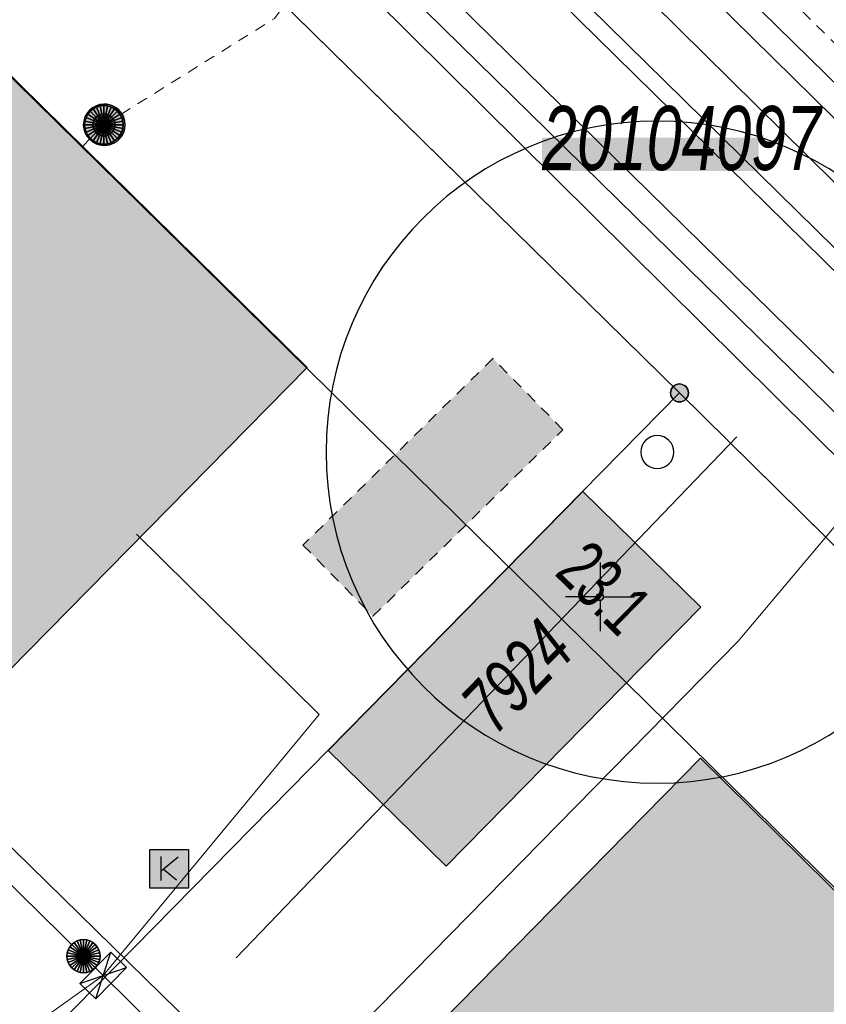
# Model space of a CAD drawing. Header units: metres. Extents: x 2695560 to 2696939, y 1260491 to 1262050.
# Tile 537 of 656: x 2695940 to 2695955, y 1261117 to 1261135. Entities that reach past the tile are written whole.
import ezdxf

# ---------------------------------------------------------------- set-up
doc = ezdxf.new("R2010")
doc.units = ezdxf.units.M
doc.linetypes.add('AUSGEZOGEN', pattern=[0])
doc.linetypes.add('VERDECKT2_S2', pattern=[0.36, 0.2, -0.16])
for name, color, linetype in [('XR$1$AV_Flächen (EO)', 7, 'AUSGEZOGEN'), ('XR$1$AV_Gebäudeflächen (BB)', 7, 'AUSGEZOGEN'), ('XR$1$AV_Gebäudeflächen (EO)', 7, 'AUSGEZOGEN'), ('XR$1$AV_Grenzpunkte', 7, 'AUSGEZOGEN'), ('XR$1$AV_Haus-Nr.', 7, 'AUSGEZOGEN'), ('XR$1$AV_Koordinatennetzpunkte', 7, 'AUSGEZOGEN'), ('XR$1$AV_Lagefixpunkt-Nr.', 7, 'AUSGEZOGEN'), ('XR$1$AV_Linien (BB)', 7, 'AUSGEZOGEN'), ('XR$1$AV_Versicherung-Nr.', 7, 'AUSGEZOGEN'), ('XR$1$AW_LK_Schachtdeckel', 24, 'AUSGEZOGEN'), ('XR$1$GR_Baum', 94, 'AUSGEZOGEN'), ('XR$1$Liegenschaftsgrenzen', 7, 'AUSGEZOGEN'), ('XR$1$PFAV', 255, 'AUSGEZOGEN'), ('XR$1$PFAW', 255, 'AUSGEZOGEN'), ('XR$1$PFWFM', 255, 'AUSGEZOGEN'), ('XR$1$RP_Abstandslinie', 7, 'AUSGEZOGEN'), ('XR$1$TV_LK_KNOTEN', 92, 'AUSGEZOGEN')]:
    doc.layers.add(name, color=color, linetype=linetype)
for name, color, linetype, lineweight in [('XR$2$ABW-Linie-R-ungenau', 4, 'VERDECKT2_S2', 18), ('XR$2$ABW-LinieFlaeche-R-genau', 4, 'AUSGEZOGEN', 18), ('XR$2$ABW-Punkt', 6, 'AUSGEZOGEN', 18), ('XR$2$ELE-Flaeche-oberirdisch', 1, 'AUSGEZOGEN', 18), ('XR$2$ELE-Linie-ungenau', 1, 'VERDECKT2_S2', 18), ('XR$2$GAS-Linie-genau', 12, 'AUSGEZOGEN', 18), ('XR$2$KOM-Linie-U-genau', 91, 'AUSGEZOGEN', 18), ('XR$2$KOM-Punkt-U', 91, 'AUSGEZOGEN', 18), ('XR$2$WAS-Linie-genau', 5, 'AUSGEZOGEN', 18), ('XR$2$WAS-LinieFlaeche-genau', 5, 'AUSGEZOGEN', 18)]:
    doc.layers.add(name, color=color, linetype=linetype, lineweight=lineweight)
doc.styles.add('ARIAL', font='arial.ttf')

# ---------------------------------------------------------------- blocks, each defined once
blk = doc.blocks.new('BAV15')
at = {"layer": 'XR$1$PFAV', "transparency": 33554687}
blk.add_hatch(color=7, dxfattribs=at).paths.add_polyline_path([(0.5, 0), (0.49, 0.101), (0.459, 0.197), (0.41, 0.286), (0.344, 0.362), (0.264, 0.424), (0.174, 0.469), (0.076, 0.494), (-0.025, 0.499), (-0.125, 0.484), (-0.22, 0.449), (-0.306, 0.395), (-0.379, 0.326), (-0.437, 0.243), (-0.477, 0.15), (-0.497, 0.051), (-0.497, -0.051), (-0.477, -0.15), (-0.437, -0.243), (-0.379, -0.326), (-0.306, -0.395), (-0.22, -0.449), (-0.125, -0.484), (-0.025, -0.499), (0.076, -0.494), (0.174, -0.469), (0.264, -0.424), (0.344, -0.362), (0.41, -0.286), (0.459, -0.197), (0.49, -0.101)])
at = {"color": 7, "transparency": 33554687}
for start, end in [(90, 270), (270, 90)]:
    blk.add_arc((0, 0), 0.5, start, end, dxfattribs=at)
at = {"layer": 'XR$1$PFAV', "transparency": 33554687}
blk.add_circle((0, 0), 0.5, dxfattribs=at)
blk = doc.blocks.new('BAV2041')
at = {"color": 7, "transparency": 33554687}
for p, q in [((0, 0.5), (0, 0.05)), ((-0.05, 0), (-0.5, 0)), ((0.05, 0), (0.5, 0)), ((0, -0.05), (0, -0.5))]:
    blk.add_line(p, q, dxfattribs=at)
blk.add_circle((0, 0), 0.05, dxfattribs=at)
for start, end in [(90, 270), (270, 90)]:
    blk.add_arc((0, 0), 0.05, start, end, dxfattribs=at)
blk = doc.blocks.new('WBGR1')
at = {"color": 94, "transparency": 33554687}
for radius, start, end in [(1, 90, 270), (1, 270, 90), (0.05, 90, 270), (0.05, 270, 90)]:
    blk.add_arc((0, 0), radius, start, end, dxfattribs=at)
blk = doc.blocks.new('BAW2082')
at = {"layer": 'XR$1$PFAW', "transparency": 33554687}
blk.add_hatch(color=7, dxfattribs=at).paths.add_polyline_path([(0.509, -0.003), (0.499, 0.098), (0.469, 0.194), (0.42, 0.283), (0.354, 0.359), (0.274, 0.421), (0.183, 0.466), (0.085, 0.491), (-0.016, 0.496), (-0.116, 0.481), (-0.211, 0.446), (-0.297, 0.392), (-0.37, 0.323), (-0.428, 0.24), (-0.468, 0.147), (-0.488, 0.047), (-0.488, -0.054), (-0.468, -0.153), (-0.428, -0.246), (-0.37, -0.329), (-0.297, -0.398), (-0.211, -0.452), (-0.116, -0.487), (-0.016, -0.502), (0.085, -0.497), (0.183, -0.472), (0.274, -0.427), (0.354, -0.366), (0.42, -0.289), (0.469, -0.2), (0.499, -0.104)])
at = {"transparency": 33554687}
for start, end in [(91.1948, 268.8052), (268.8052, 91.1948)]:
    blk.add_arc((0.01, 0), 0.5, start, end, dxfattribs=at)
at = {"layer": 'XR$1$PFAW', "transparency": 33554687}
blk.add_circle((0.009, -0.003), 0.5, dxfattribs=at)
blk = doc.blocks.new('BTV1')
at = {"layer": 'XR$1$PFWFM', "transparency": 33554687}
blk.add_hatch(color=7, dxfattribs=at).paths.add_polyline_path([(-0.5, 0.5), (-0.5, -0.5), (0.5, -0.5), (0.5, 0.5)])
at = {"color": 92, "transparency": 33554687}
for p, q in [((-0.219, 0.321), (-0.219, -0.298)), ((-0.208, -0.05), (0.23, 0.31)), ((-0.159, 0.001), (0.192, -0.283))]:
    blk.add_line(p, q, dxfattribs=at)
blk.add_polyline3d([(-0.5, 0.5, 0.993), (0.5, 0.5, 0.993), (0.5, -0.5, 0.993), (-0.5, -0.5, 0.993)], close=True, dxfattribs=at)
blk = doc.blocks.new('KOM-SCHACHT_RUND-U')
at = {"layer": 'XR$2$KOM-Punkt-U', "linetype": 'AUSGEZOGEN', "lineweight": 25, "transparency": 33554687}
for points in [[(-212, 212, 2500), (0, 0, 2500), (-249, 167, 2500)], [(-212, 212), (0, 0), (-249, 167)], [(-212, 212, 2500), (-212, 212), (-249, 167), (-249, 167, 2500)], [(-167, 249, 2500), (0, 0, 2500), (-212, 212, 2500)], [(-167, 249), (0, 0), (-212, 212)], [(-167, 249, 2500), (-167, 249), (-212, 212), (-212, 212, 2500)], [(-115, 277, 2500), (0, 0, 2500), (-167, 249, 2500)], [(-115, 277), (0, 0), (-167, 249)], [(-115, 277, 2500), (-115, 277), (-167, 249), (-167, 249, 2500)], [(-59, 294, 2500), (0, 0, 2500), (-115, 277, 2500)], [(-59, 294), (0, 0), (-115, 277)], [(-59, 294, 2500), (-59, 294), (-115, 277), (-115, 277, 2500)], [(0, 300, 2500), (0, 0, 2500), (-59, 294, 2500)], [(0, 300), (0, 0), (-59, 294)], [(0, 300, 2500), (0, 300), (-59, 294), (-59, 294, 2500)], [(59, 294, 2500), (0, 0, 2500), (0, 300, 2500)], [(59, 294), (0, 0), (0, 300)], [(59, 294, 2500), (59, 294), (0, 300), (0, 300, 2500)], [(115, 277, 2500), (0, 0, 2500), (59, 294, 2500)], [(115, 277), (0, 0), (59, 294)], [(167, 249, 2500), (0, 0, 2500), (115, 277, 2500)], [(167, 249), (0, 0), (115, 277)], [(212, 212, 2500), (0, 0, 2500), (167, 249, 2500)], [(212, 212), (0, 0), (167, 249)], [(249, 167, 2500), (0, 0, 2500), (212, 212, 2500)], [(249, 167), (0, 0), (212, 212)], [(115, 277, 2500), (115, 277), (59, 294), (59, 294, 2500)], [(167, 249, 2500), (167, 249), (115, 277), (115, 277, 2500)], [(212, 212, 2500), (212, 212), (167, 249), (167, 249, 2500)], [(249, 167, 2500), (249, 167), (212, 212), (212, 212, 2500)], [(-294, 59, 2500), (0, 0, 2500), (-300, 0, 2500)], [(-294, 59), (0, 0), (-300, 0)], [(-294, 59, 2500), (-294, 59), (-300, 0), (-300, 0, 2500)], [(-300, 0, 2500), (0, 0, 2500), (-294, -59, 2500)], [(-300, 0), (0, 0), (-294, -59)], [(-277, 115, 2500), (0, 0, 2500), (-294, 59, 2500)], [(-277, 115), (0, 0), (-294, 59)], [(-277, 115, 2500), (-277, 115), (-294, 59), (-294, 59, 2500)], [(-294, -59, 2500), (0, 0, 2500), (-277, -115, 2500)], [(-294, -59), (0, 0), (-277, -115)], [(-249, 167, 2500), (0, 0, 2500), (-277, 115, 2500)], [(-249, 167), (0, 0), (-277, 115)], [(-249, 167, 2500), (-249, 167), (-277, 115), (-277, 115, 2500)], [(-277, -115, 2500), (0, 0, 2500), (-249, -167, 2500)], [(-277, -115), (0, 0), (-249, -167)], [(-249, -167, 2500), (0, 0, 2500), (-212, -212, 2500)], [(-249, -167), (0, 0), (-212, -212)], [(-212, -212, 2500), (0, 0, 2500), (-167, -249, 2500)], [(-212, -212), (0, 0), (-167, -249)], [(-167, -249, 2500), (0, 0, 2500), (-115, -277, 2500)], [(-167, -249), (0, 0), (-115, -277)], [(-115, -277, 2500), (0, 0, 2500), (-59, -294, 2500)], [(-115, -277), (0, 0), (-59, -294)], [(-59, -294, 2500), (0, 0, 2500), (0, -300, 2500)], [(-59, -294), (0, 0), (0, -300)], [(277, 115, 2500), (0, 0, 2500), (249, 167, 2500)], [(277, 115), (0, 0), (249, 167)], [(294, 59, 2500), (0, 0, 2500), (277, 115, 2500)], [(294, 59), (0, 0), (277, 115)], [(300, 0, 2500), (0, 0, 2500), (294, 59, 2500)], [(300, 0), (0, 0), (294, 59)], [(0, -300, 2500), (0, 0, 2500), (59, -294, 2500)], [(59, -294, 2500), (0, 0, 2500), (115, -277, 2500)], [(115, -277, 2500), (0, 0, 2500), (167, -249, 2500)], [(167, -249, 2500), (0, 0, 2500), (212, -212, 2500)], [(212, -212, 2500), (0, 0, 2500), (249, -167, 2500)], [(249, -167, 2500), (0, 0, 2500), (277, -115, 2500)], [(277, -115, 2500), (0, 0, 2500), (294, -59, 2500)], [(294, -59, 2500), (0, 0, 2500), (300, 0, 2500)], [(0, -300), (0, 0), (59, -294)], [(59, -294), (0, 0), (115, -277)], [(115, -277), (0, 0), (167, -249)], [(167, -249), (0, 0), (212, -212)], [(212, -212), (0, 0), (249, -167)], [(249, -167), (0, 0), (277, -115)], [(277, -115), (0, 0), (294, -59)], [(294, -59), (0, 0), (300, 0)], [(277, 115, 2500), (277, 115), (249, 167), (249, 167, 2500)], [(294, 59, 2500), (294, 59), (277, 115), (277, 115, 2500)], [(300, 0, 2500), (300, 0), (294, 59), (294, 59, 2500)], [(-300, 0, 2500), (-300, 0), (-294, -59), (-294, -59, 2500)], [(-294, -59, 2500), (-294, -59), (-277, -115), (-277, -115, 2500)], [(-277, -115, 2500), (-277, -115), (-249, -167), (-249, -167, 2500)], [(-249, -167, 2500), (-249, -167), (-212, -212), (-212, -212, 2500)], [(212, -212, 2500), (212, -212), (249, -167), (249, -167, 2500)], [(249, -167, 2500), (249, -167), (277, -115), (277, -115, 2500)], [(277, -115, 2500), (277, -115), (294, -59), (294, -59, 2500)], [(294, -59, 2500), (294, -59), (300, 0), (300, 0, 2500)], [(-212, -212, 2500), (-212, -212), (-167, -249), (-167, -249, 2500)], [(-167, -249, 2500), (-167, -249), (-115, -277), (-115, -277, 2500)], [(-115, -277, 2500), (-115, -277), (-59, -294), (-59, -294, 2500)], [(-59, -294, 2500), (-59, -294), (0, -300), (0, -300, 2500)], [(0, -300, 2500), (0, -300), (59, -294), (59, -294, 2500)], [(59, -294, 2500), (59, -294), (115, -277), (115, -277, 2500)], [(115, -277, 2500), (115, -277), (167, -249), (167, -249, 2500)], [(167, -249, 2500), (167, -249), (212, -212), (212, -212, 2500)]]:
    blk.add_3dface(points, dxfattribs=at)
blk = doc.blocks.new('KOM-BAUWERK-U')
at = {"layer": 'XR$2$KOM-Punkt-U', "linetype": 'AUSGEZOGEN', "lineweight": 25, "transparency": 33554687}
blk.add_polyline3d([(-400, -200, 2500), (400, -200, 2500), (400, 200, 2500), (-400, 200, 2500)], close=True, dxfattribs=at)
for points in [[(-400, 200, 2500), (0, 0, 2500), (400, -200, 2500)], [(-400, -200, 2500), (0, 0, 2500), (400, 200, 2500)]]:
    blk.add_polyline3d(points, dxfattribs=at)
blk = doc.blocks.new('ABW-NORMSCHACHT_WEITERE')
at = {"layer": 'XR$2$ABW-Punkt', "linetype": 'AUSGEZOGEN', "lineweight": 25, "transparency": 33554687}
for points in [[(-77, 185, 2500), (0, 0, 2500), (-111, 166, 2500)], [(-77, 185), (0, 0), (-111, 166)], [(-77, 185, 2500), (-77, 185), (-111, 166), (-111, 166, 2500)], [(-39, 196, 2500), (0, 0, 2500), (-77, 185, 2500)], [(-39, 196), (0, 0), (-77, 185)], [(-39, 196, 2500), (-39, 196), (-77, 185), (-77, 185, 2500)], [(0, 200, 2500), (0, 0, 2500), (-39, 196, 2500)], [(0, 200), (0, 0), (-39, 196)], [(0, 200, 2500), (0, 200), (-39, 196), (-39, 196, 2500)], [(39, 196, 2500), (0, 0, 2500), (0, 200, 2500)], [(39, 196), (0, 0), (0, 200)], [(39, 196, 2500), (39, 196), (0, 200), (0, 200, 2500)], [(77, 185, 2500), (0, 0, 2500), (39, 196, 2500)], [(77, 185), (0, 0), (39, 196)], [(111, 166, 2500), (0, 0, 2500), (77, 185, 2500)], [(111, 166), (0, 0), (77, 185)], [(77, 185, 2500), (77, 185), (39, 196), (39, 196, 2500)], [(111, 166, 2500), (111, 166), (77, 185), (77, 185, 2500)], [(-196, 39, 2500), (0, 0, 2500), (-200, 0, 2500)], [(-196, 39), (0, 0), (-200, 0)], [(-196, 39, 2500), (-196, 39), (-200, 0), (-200, 0, 2500)], [(-200, 0, 2500), (0, 0, 2500), (-196, -39, 2500)], [(-200, 0), (0, 0), (-196, -39)], [(-185, 77, 2500), (0, 0, 2500), (-196, 39, 2500)], [(-185, 77), (0, 0), (-196, 39)], [(-185, 77, 2500), (-185, 77), (-196, 39), (-196, 39, 2500)], [(-196, -39, 2500), (0, 0, 2500), (-185, -77, 2500)], [(-196, -39), (0, 0), (-185, -77)], [(-166, 111, 2500), (0, 0, 2500), (-185, 77, 2500)], [(-166, 111), (0, 0), (-185, 77)], [(-166, 111, 2500), (-166, 111), (-185, 77), (-185, 77, 2500)], [(-185, -77, 2500), (0, 0, 2500), (-166, -111, 2500)], [(-185, -77), (0, 0), (-166, -111)], [(-141, 141, 2500), (0, 0, 2500), (-166, 111, 2500)], [(-141, 141), (0, 0), (-166, 111)], [(-141, 141, 2500), (-141, 141), (-166, 111), (-166, 111, 2500)], [(-166, -111, 2500), (0, 0, 2500), (-141, -141, 2500)], [(-166, -111), (0, 0), (-141, -141)], [(-111, 166, 2500), (0, 0, 2500), (-141, 141, 2500)], [(-111, 166), (0, 0), (-141, 141)], [(-111, 166, 2500), (-111, 166), (-141, 141), (-141, 141, 2500)], [(-141, -141, 2500), (0, 0, 2500), (-111, -166, 2500)], [(-141, -141), (0, 0), (-111, -166)], [(-111, -166, 2500), (0, 0, 2500), (-77, -185, 2500)], [(-111, -166), (0, 0), (-77, -185)], [(-77, -185, 2500), (0, 0, 2500), (-39, -196, 2500)], [(-77, -185), (0, 0), (-39, -196)], [(-39, -196, 2500), (0, 0, 2500), (0, -200, 2500)], [(-39, -196), (0, 0), (0, -200)], [(141, 141, 2500), (0, 0, 2500), (111, 166, 2500)], [(141, 141), (0, 0), (111, 166)], [(166, 111, 2500), (0, 0, 2500), (141, 141, 2500)], [(166, 111), (0, 0), (141, 141)], [(185, 77, 2500), (0, 0, 2500), (166, 111, 2500)], [(185, 77), (0, 0), (166, 111)], [(196, 39, 2500), (0, 0, 2500), (185, 77, 2500)], [(196, 39), (0, 0), (185, 77)], [(200, 0, 2500), (0, 0, 2500), (196, 39, 2500)], [(200, 0), (0, 0), (196, 39)], [(0, -200, 2500), (0, 0, 2500), (39, -196, 2500)], [(39, -196, 2500), (0, 0, 2500), (77, -185, 2500)], [(77, -185, 2500), (0, 0, 2500), (111, -166, 2500)], [(111, -166, 2500), (0, 0, 2500), (141, -141, 2500)], [(141, -141, 2500), (0, 0, 2500), (166, -111, 2500)], [(166, -111, 2500), (0, 0, 2500), (185, -77, 2500)], [(185, -77, 2500), (0, 0, 2500), (196, -39, 2500)], [(196, -39, 2500), (0, 0, 2500), (200, 0, 2500)], [(0, -200), (0, 0), (39, -196)], [(39, -196), (0, 0), (77, -185)], [(77, -185), (0, 0), (111, -166)], [(111, -166), (0, 0), (141, -141)], [(141, -141), (0, 0), (166, -111)], [(166, -111), (0, 0), (185, -77)], [(185, -77), (0, 0), (196, -39)], [(196, -39), (0, 0), (200, 0)], [(141, 141, 2500), (141, 141), (111, 166), (111, 166, 2500)], [(166, 111, 2500), (166, 111), (141, 141), (141, 141, 2500)], [(185, 77, 2500), (185, 77), (166, 111), (166, 111, 2500)], [(196, 39, 2500), (196, 39), (185, 77), (185, 77, 2500)], [(200, 0, 2500), (200, 0), (196, 39), (196, 39, 2500)], [(-200, 0, 2500), (-200, 0), (-196, -39), (-196, -39, 2500)], [(-196, -39, 2500), (-196, -39), (-185, -77), (-185, -77, 2500)], [(-185, -77, 2500), (-185, -77), (-166, -111), (-166, -111, 2500)], [(-166, -111, 2500), (-166, -111), (-141, -141), (-141, -141, 2500)], [(-141, -141, 2500), (-141, -141), (-111, -166), (-111, -166, 2500)], [(-111, -166, 2500), (-111, -166), (-77, -185), (-77, -185, 2500)], [(77, -185, 2500), (77, -185), (111, -166), (111, -166, 2500)], [(111, -166, 2500), (111, -166), (141, -141), (141, -141, 2500)], [(141, -141, 2500), (141, -141), (166, -111), (166, -111, 2500)], [(166, -111, 2500), (166, -111), (185, -77), (185, -77, 2500)], [(185, -77, 2500), (185, -77), (196, -39), (196, -39, 2500)], [(196, -39, 2500), (196, -39), (200, 0), (200, 0, 2500)], [(-77, -185, 2500), (-77, -185), (-39, -196), (-39, -196, 2500)], [(-39, -196, 2500), (-39, -196), (0, -200), (0, -200, 2500)], [(0, -200, 2500), (0, -200), (39, -196), (39, -196, 2500)], [(39, -196, 2500), (39, -196), (77, -185), (77, -185, 2500)]]:
    blk.add_3dface(points, dxfattribs=at)
blk = doc.blocks.new('ABW-DECKEL')
at = {"layer": 'XR$2$ABW-Punkt', "linetype": 'AUSGEZOGEN', "lineweight": 25, "transparency": 33554687}
for points in [[(-291, 194, 2500), (0, 0, 2500), (-323, 134, 2500)], [(-291, 194), (0, 0), (-323, 134)], [(-291, 194, 2500), (-291, 194), (-323, 134), (-323, 134, 2500)], [(-247, 247, 2500), (0, 0, 2500), (-291, 194, 2500)], [(-247, 247), (0, 0), (-291, 194)], [(-247, 247, 2500), (-247, 247), (-291, 194), (-291, 194, 2500)], [(-194, 291, 2500), (0, 0, 2500), (-247, 247, 2500)], [(-194, 291), (0, 0), (-247, 247)], [(-194, 291, 2500), (-194, 291), (-247, 247), (-247, 247, 2500)], [(-134, 323, 2500), (0, 0, 2500), (-194, 291, 2500)], [(-134, 323), (0, 0), (-194, 291)], [(-134, 323, 2500), (-134, 323), (-194, 291), (-194, 291, 2500)], [(-68, 343, 2500), (0, 0, 2500), (-134, 323, 2500)], [(-68, 343), (0, 0), (-134, 323)], [(-68, 343, 2500), (-68, 343), (-134, 323), (-134, 323, 2500)], [(0, 350, 2500), (0, 0, 2500), (-68, 343, 2500)], [(0, 350), (0, 0), (-68, 343)], [(0, 350, 2500), (0, 350), (-68, 343), (-68, 343, 2500)], [(68, 343, 2500), (0, 0, 2500), (0, 350, 2500)], [(68, 343), (0, 0), (0, 350)], [(68, 343, 2500), (68, 343), (0, 350), (0, 350, 2500)], [(134, 323, 2500), (0, 0, 2500), (68, 343, 2500)], [(134, 323), (0, 0), (68, 343)], [(194, 291, 2500), (0, 0, 2500), (134, 323, 2500)], [(194, 291), (0, 0), (134, 323)], [(247, 247, 2500), (0, 0, 2500), (194, 291, 2500)], [(247, 247), (0, 0), (194, 291)], [(291, 194, 2500), (0, 0, 2500), (247, 247, 2500)], [(291, 194), (0, 0), (247, 247)], [(323, 134, 2500), (0, 0, 2500), (291, 194, 2500)], [(323, 134), (0, 0), (291, 194)], [(134, 323, 2500), (134, 323), (68, 343), (68, 343, 2500)], [(194, 291, 2500), (194, 291), (134, 323), (134, 323, 2500)], [(247, 247, 2500), (247, 247), (194, 291), (194, 291, 2500)], [(291, 194, 2500), (291, 194), (247, 247), (247, 247, 2500)], [(323, 134, 2500), (323, 134), (291, 194), (291, 194, 2500)], [(-343, 68, 2500), (0, 0, 2500), (-350, 0, 2500)], [(-343, 68), (0, 0), (-350, 0)], [(-343, 68, 2500), (-343, 68), (-350, 0), (-350, 0, 2500)], [(-350, 0, 2500), (0, 0, 2500), (-343, -68, 2500)], [(-350, 0), (0, 0), (-343, -68)], [(-323, 134, 2500), (0, 0, 2500), (-343, 68, 2500)], [(-323, 134), (0, 0), (-343, 68)], [(-323, 134, 2500), (-323, 134), (-343, 68), (-343, 68, 2500)], [(-343, -68, 2500), (0, 0, 2500), (-323, -134, 2500)], [(-343, -68), (0, 0), (-323, -134)], [(-323, -134, 2500), (0, 0, 2500), (-291, -194, 2500)], [(-323, -134), (0, 0), (-291, -194)], [(-291, -194, 2500), (0, 0, 2500), (-247, -247, 2500)], [(-291, -194), (0, 0), (-247, -247)], [(-247, -247, 2500), (0, 0, 2500), (-194, -291, 2500)], [(-247, -247), (0, 0), (-194, -291)], [(-194, -291, 2500), (0, 0, 2500), (-134, -323, 2500)], [(-194, -291), (0, 0), (-134, -323)], [(-134, -323, 2500), (0, 0, 2500), (-68, -343, 2500)], [(-134, -323), (0, 0), (-68, -343)], [(-68, -343, 2500), (0, 0, 2500), (0, -350, 2500)], [(-68, -343), (0, 0), (0, -350)], [(343, 68, 2500), (0, 0, 2500), (323, 134, 2500)], [(343, 68), (0, 0), (323, 134)], [(350, 0, 2500), (0, 0, 2500), (343, 68, 2500)], [(350, 0), (0, 0), (343, 68)], [(0, -350, 2500), (0, 0, 2500), (68, -343, 2500)], [(68, -343, 2500), (0, 0, 2500), (134, -323, 2500)], [(134, -323, 2500), (0, 0, 2500), (194, -291, 2500)], [(194, -291, 2500), (0, 0, 2500), (247, -247, 2500)], [(247, -247, 2500), (0, 0, 2500), (291, -194, 2500)], [(291, -194, 2500), (0, 0, 2500), (323, -134, 2500)], [(323, -134, 2500), (0, 0, 2500), (343, -68, 2500)], [(343, -68, 2500), (0, 0, 2500), (350, 0, 2500)], [(0, -350), (0, 0), (68, -343)], [(68, -343), (0, 0), (134, -323)], [(134, -323), (0, 0), (194, -291)], [(194, -291), (0, 0), (247, -247)], [(247, -247), (0, 0), (291, -194)], [(291, -194), (0, 0), (323, -134)], [(323, -134), (0, 0), (343, -68)], [(343, -68), (0, 0), (350, 0)], [(343, 68, 2500), (343, 68), (323, 134), (323, 134, 2500)], [(350, 0, 2500), (350, 0), (343, 68), (343, 68, 2500)], [(-350, 0, 2500), (-350, 0), (-343, -68), (-343, -68, 2500)], [(-343, -68, 2500), (-343, -68), (-323, -134), (-323, -134, 2500)], [(-323, -134, 2500), (-323, -134), (-291, -194), (-291, -194, 2500)], [(291, -194, 2500), (291, -194), (323, -134), (323, -134, 2500)], [(323, -134, 2500), (323, -134), (343, -68), (343, -68, 2500)], [(343, -68, 2500), (343, -68), (350, 0), (350, 0, 2500)], [(-291, -194, 2500), (-291, -194), (-247, -247), (-247, -247, 2500)], [(-247, -247, 2500), (-247, -247), (-194, -291), (-194, -291, 2500)], [(-194, -291, 2500), (-194, -291), (-134, -323), (-134, -323, 2500)], [(-134, -323, 2500), (-134, -323), (-68, -343), (-68, -343, 2500)], [(-68, -343, 2500), (-68, -343), (0, -350), (0, -350, 2500)], [(0, -350, 2500), (0, -350), (68, -343), (68, -343, 2500)], [(68, -343, 2500), (68, -343), (134, -323), (134, -323, 2500)], [(134, -323, 2500), (134, -323), (194, -291), (194, -291, 2500)], [(194, -291, 2500), (194, -291), (247, -247), (247, -247, 2500)], [(247, -247, 2500), (247, -247), (291, -194), (291, -194, 2500)]]:
    blk.add_3dface(points, dxfattribs=at)

msp = doc.modelspace()

# ---------------------------------------------------------------- hatches: boundary and pattern name
at = {"transparency": 33554687}
msp.add_hatch(color=7, dxfattribs=at).paths.add_polyline_path([(2695949.92, 1261133.141), (2695949.92, 1261132.538), (2695953.844, 1261132.538), (2695953.844, 1261133.141)])
at = {"layer": 'XR$1$AV_Gebäudeflächen (BB)', "true_color": 0xd2d2d2, "transparency": 33554687}
for points in [[(2695927.517, 1261133.847), (2695939.167, 1261122.374), (2695945.659, 1261128.971), (2695934.021, 1261140.442)], [(2695948.178, 1261119.921), (2695952.8, 1261124.624), (2695950.656, 1261126.72), (2695946.04, 1261122.022)], [(2695957.97, 1261104), (2695964.37, 1261110.45), (2695952.791, 1261121.88), (2695946.41, 1261115.38)]]:
    msp.add_hatch(color=254, dxfattribs=at).paths.add_polyline_path(points)
at = {"layer": 'XR$1$AV_Gebäudeflächen (EO)', "true_color": 0xebebeb, "transparency": 33554687}
msp.add_hatch(color=7, dxfattribs=at).paths.add_polyline_path([(2695950.297, 1261127.842), (2695949.028, 1261129.134), (2695945.583, 1261125.75), (2695946.852, 1261124.458)])

# ---------------------------------------------------------------- linework, layer by layer
at = {"layer": 'XR$1$AV_Flächen (EO)', "color": 7, "linetype": 'VERDECKT2_S2', "transparency": 33554687}
msp.add_lwpolyline([(2695950.297, 1261127.842), (2695949.028, 1261129.134), (2695945.583, 1261125.75), (2695946.852, 1261124.458), (2695950.297, 1261127.842)], close=True, dxfattribs=at)
at = {"layer": 'XR$1$AV_Linien (BB)', "color": 7, "linetype": 'AUSGEZOGEN', "transparency": 33554687}
for points in [[(2695912.345, 1261175.718), (2695926.4, 1261161.876), (2695940.15, 1261148.326), (2695941.253, 1261147.243), (2695955.207, 1261133.505), (2695970.589, 1261118.364), (2695983.966, 1261105.191), (2695997.573, 1261091.812), (2696011.38, 1261078.224), (2696025.663, 1261064.169), (2696031.79, 1261058.157), (2696031.913, 1261058.03)], [(2695982.62, 1261098.73), (2695967.5, 1261113.62), (2695952.41, 1261128.51), (2695937.09, 1261143.57), (2695922.09, 1261158.38), (2695908.38, 1261171.91)], [(2695934.021, 1261140.442), (2695945.659, 1261128.971), (2695939.167, 1261122.374), (2695927.517, 1261133.847)], [(2695957.97, 1261104), (2695946.41, 1261115.38), (2695952.791, 1261121.88), (2695964.37, 1261110.45)]]:
    msp.add_lwpolyline(points, dxfattribs=at)
msp.add_lwpolyline([(2695948.178, 1261119.921), (2695946.04, 1261122.022), (2695950.656, 1261126.72), (2695952.8, 1261124.624), (2695948.178, 1261119.921)], close=True, dxfattribs=at)
at = {"layer": 'XR$1$Liegenschaftsgrenzen', "color": 7, "linetype": 'AUSGEZOGEN', "transparency": 33554687}
for p, q in [((2695937.09, 1261143.57), (2695952.41, 1261128.51)), ((2695952.41, 1261128.51), (2695931.38, 1261107.11)), ((2695952.41, 1261128.51), (2695967.5, 1261113.62))]:
    msp.add_line(p, q, dxfattribs=at)
at = {"layer": 'XR$1$RP_Abstandslinie', "color": 7, "linetype": 'AUSGEZOGEN', "transparency": 33554687}
msp.add_lwpolyline([(2696023.31, 1261052.48), (2695984.53, 1261090.67), (2695946.06, 1261128.56), (2695905.1, 1261168.89)], dxfattribs=at)
at = {"layer": 'XR$2$ABW-Linie-R-ungenau', "linetype": 'VERDECKT2_S2', "transparency": 33554687}
msp.add_line((2695941.586, 1261132.982), (2695941.972, 1261133.374), dxfattribs=at)
msp.add_lwpolyline([(2695941.972, 1261133.374), (2695945.067, 1261135.305), (2695947.09, 1261138.101), (2695947.105, 1261138.702)], dxfattribs=at)
at = {"layer": 'XR$2$ABW-LinieFlaeche-R-genau', "linetype": 'AUSGEZOGEN', "transparency": 33554687}
msp.add_lwpolyline([(2695959.81, 1261126.214), (2695908.468, 1261176.679), (2695908.678, 1261176.893), (2695960.02, 1261126.428), (2695959.81, 1261126.214)], close=True, dxfattribs=at)
at = {"layer": 'XR$2$ELE-Flaeche-oberirdisch', "transparency": 33554687}
msp.add_lwpolyline([(2695978.887, 1261112.616), (2695970.243, 1261121.159), (2695961.808, 1261129.46), (2695953.036, 1261138.091), (2695944.439, 1261146.547), (2695935.551, 1261155.294), (2695931.042, 1261159.731), (2695917.781, 1261172.926), (2695914.461, 1261176.26), (2695914.318, 1261176.12), (2695914.058, 1261175.859), (2695913.867, 1261175.669), (2695913.654, 1261175.458), (2695916.861, 1261172.011), (2695930.107, 1261158.78), (2695934.67, 1261154.398), (2695943.494, 1261145.587), (2695952.134, 1261137.172), (2695960.919, 1261128.558), (2695969.292, 1261120.195), (2695977.982, 1261111.698)], dxfattribs=at)
at = {"layer": 'XR$2$ELE-Linie-ungenau', "linetype": 'VERDECKT2_S2', "transparency": 33554687}
msp.add_lwpolyline([(2696030.717, 1261060.528), (2695916.23, 1261173.248), (2695914.65, 1261174.998), (2695913.151, 1261176.828), (2695910.381, 1261181.698), (2695909.521, 1261182.888), (2695908.821, 1261184.158), (2695908.281, 1261185.818), (2695907.991, 1261187.528), (2695907.991, 1261189.028), (2695908.301, 1261190.738), (2695908.851, 1261192.348), (2695909.521, 1261193.618), (2695910.381, 1261194.698), (2695911.441, 1261195.868), (2695916.234, 1261200.521)], dxfattribs=at)
at = {"layer": 'XR$2$GAS-Linie-genau', "linetype": 'AUSGEZOGEN', "transparency": 33554687}
msp.add_lwpolyline([(2695966.849, 1261120.818), (2695966.499, 1261121.188), (2695943.929, 1261143.488)], dxfattribs=at)
at = {"layer": 'XR$2$KOM-Linie-U-genau', "linetype": 'AUSGEZOGEN', "transparency": 33554687}
for p, q in [((2695941.603, 1261118.29), (2695910.522, 1261148.775)), ((2695953.477, 1261124.006), (2695960.284, 1261132.12)), ((2695944.369, 1261118.258), (2695953.453, 1261127.714)), ((2695933.999, 1261126.429), (2695951.009, 1261109.768)), ((2695944.294, 1261114.651), (2695953.477, 1261124.006)), ((2695941.96, 1261117.939), (2695941.603, 1261118.29)), ((2695946.811, 1261113.175), (2695941.96, 1261117.939))]:
    msp.add_line(p, q, dxfattribs=at)
for points in [[(2695942.564, 1261125.949), (2695945.877, 1261122.677), (2695941.96, 1261117.939)], [(2695941.96, 1261117.939), (2695932.756, 1261111.364), (2695928.436, 1261110.105), (2695927.369, 1261110.311)]]:
    msp.add_lwpolyline(points, dxfattribs=at)
at = {"layer": 'XR$2$WAS-Linie-genau', "linetype": 'AUSGEZOGEN', "transparency": 33554687}
msp.add_line((2695963.782, 1261118.882), (2695945.494, 1261137.036), dxfattribs=at)
at = {"layer": 'XR$2$WAS-LinieFlaeche-genau', "linetype": 'AUSGEZOGEN', "transparency": 33554687}
msp.add_lwpolyline([(2695914.842, 1261168.499), (2695968.13, 1261116.189), (2695967.78, 1261115.833), (2695914.492, 1261168.143), (2695914.842, 1261168.499)], close=True, dxfattribs=at)

# ---------------------------------------------------------------- block references
at = {"layer": 'XR$1$AV_Grenzpunkte', "color": 7, "linetype": 'AUSGEZOGEN', "lineweight": -3, "transparency": 33554687, "xscale": 0.3249999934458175, "yscale": 0.3249999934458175}
msp.add_blockref('BAV15', (2695952.41, 1261128.51), dxfattribs=at)
at = {"layer": 'XR$1$AV_Koordinatennetzpunkte', "color": 7, "linetype": 'AUSGEZOGEN', "lineweight": -3, "transparency": 33554687, "xscale": 1.25, "yscale": 1.25}
msp.add_blockref('BAV2041', (2695950.97, 1261124.81), dxfattribs=at)
at = {"layer": 'XR$1$AW_LK_Schachtdeckel', "color": 24, "linetype": 'AUSGEZOGEN', "lineweight": -3, "transparency": 33554687, "xscale": 0.7499999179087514, "yscale": 0.7499999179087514}
msp.add_blockref('BAW2082', (2695941.973, 1261133.376), dxfattribs=at)
at = {"layer": 'XR$1$GR_Baum', "color": 94, "linetype": 'AUSGEZOGEN', "lineweight": -3, "transparency": 33554687, "xscale": 6.006992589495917, "yscale": 6.006992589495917}
msp.add_blockref('WBGR1', (2695952.008, 1261127.437), dxfattribs=at)
at = {"layer": 'XR$1$TV_LK_KNOTEN', "color": 92, "linetype": 'AUSGEZOGEN', "lineweight": -3, "transparency": 33554687, "xscale": 0.7000000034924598, "yscale": 0.7000000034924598}
msp.add_blockref('BTV1', (2695943.157, 1261119.874), dxfattribs=at)
at = {"layer": 'XR$2$ABW-Punkt', "color": 6, "linetype": 'AUSGEZOGEN', "lineweight": 18, "transparency": 33554687, "xscale": 0.001, "yscale": 0.001, "zscale": 0.001, "rotation": 360}
for name in ['ABW-DECKEL', 'ABW-NORMSCHACHT_WEITERE']:
    msp.add_blockref(name, (2695941.972, 1261133.374), dxfattribs=at)
at = {"layer": 'XR$2$KOM-Punkt-U', "color": 91, "linetype": 'AUSGEZOGEN', "lineweight": 18, "transparency": 33554687, "xscale": 0.001, "yscale": 0.001, "zscale": 0.001}
for name, p, rotation in [('KOM-SCHACHT_RUND-U', (2695941.603, 1261118.29), 360), ('KOM-BAUWERK-U', (2695941.96, 1261117.939), 45.79999999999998)]:
    msp.add_blockref(name, p, dxfattribs=dict(at, rotation=rotation))

# ---------------------------------------------------------------- texts
at = {"layer": 'XR$1$AV_Haus-Nr.', "color": 7, "transparency": 33554687, "insert": (2695951.372, 1261125.307), "char_height": 0.92968, "width": 2.03566, "attachment_point": 2, "rotation": 315.6489, "style": 'ARIAL'}
msp.add_mtext('\\W0.66;23.1', dxfattribs=at)
at = {"layer": 'XR$1$AV_Lagefixpunkt-Nr.', "color": 7, "transparency": 33554687, "insert": (2695949.92, 1261132.538), "char_height": 1.1621, "width": 5.50234, "attachment_point": 7, "style": 'ARIAL'}
msp.add_mtext('\\A1;{\\fArial|i1|b0;\\H1.162102;\\W0.700000;\\C7;20104097}\\P', dxfattribs=at)
at = {"layer": 'XR$1$AV_Versicherung-Nr.', "color": 7, "transparency": 33554687, "insert": (2695949.468, 1261123.368), "char_height": 0.96842, "width": 2.46457, "attachment_point": 5, "rotation": 45.4995, "style": 'ARIAL'}
msp.add_mtext('\\A1;{\\fArial|i1|b0;\\H0.968418;\\W0.700000;\\C7;7924}\\P', dxfattribs=at)

doc.saveas('drawing.dxf')
